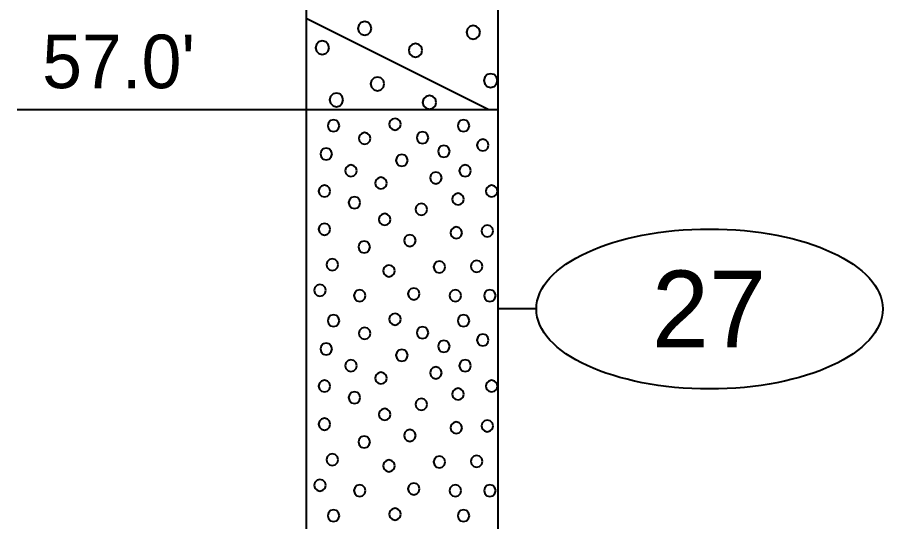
# Model space of a CAD drawing. Extents: x -76 to 974, y -1080 to -735.
# Drawn here: x 37.75 to 49.03, y -827.09 to -820.52 of the extents above; entities that cross this region are included whole.
import ezdxf
from ezdxf.enums import TextEntityAlignment as Align

# ---------------------------------------------------------------- set-up
doc = ezdxf.new("R2010")
doc.units = 0
doc.header["$LTSCALE"] = 0.36
doc.layers.add('27', color=7, linetype='Continuous', lineweight=40)

msp = doc.modelspace()

# ---------------------------------------------------------------- linework, layer by layer
at = {"layer": '27'}
for p, q in [((41.5129, -816.7173), (41.5129, -821.7173)), ((44.0129, -821.7173), (44.0129, -816.7173)), ((41.5129, -820.5273), (43.8929, -821.7173)), ((37.7455, -821.7173), (41.5129, -821.7173)), ((41.5129, -821.7173), (44.0129, -821.7173)), ((41.5129, -821.7173), (41.5129, -834.8173)), ((44.0129, -834.8173), (44.0129, -821.7173)), ((44.5129, -824.3173), (44.0129, -824.3173))]:
    msp.add_line(p, q, dxfattribs=at)
for points in [[(42.3635, -820.6624), (42.3516, -820.618), (42.3191, -820.5854), (42.2746, -820.5735), (42.2302, -820.5854), (42.1976, -820.618), (42.1857, -820.6624), (42.1976, -820.7069), (42.2302, -820.7394), (42.2746, -820.7513), (42.3191, -820.7394), (42.3516, -820.7069)], [(43.7784, -820.7133), (43.7665, -820.6688), (43.734, -820.6363), (43.6895, -820.6244), (43.6451, -820.6363), (43.6126, -820.6688), (43.6006, -820.7133), (43.6126, -820.7577), (43.6451, -820.7902), (43.6895, -820.8022), (43.734, -820.7902), (43.7665, -820.7577)], [(41.8105, -820.9141), (41.7986, -820.8697), (41.7661, -820.8371), (41.7216, -820.8252), (41.6772, -820.8371), (41.6446, -820.8697), (41.6327, -820.9141), (41.6446, -820.9586), (41.6772, -820.9911), (41.7216, -821.003), (41.7661, -820.9911), (41.7986, -820.9586)], [(43.0258, -820.9472), (43.0139, -820.9027), (42.9814, -820.8702), (42.9369, -820.8583), (42.8925, -820.8702), (42.86, -820.9027), (42.848, -820.9472), (42.86, -820.9916), (42.8925, -821.0242), (42.9369, -821.0361), (42.9814, -821.0242), (43.0139, -820.9916)], [(42.5301, -821.3845), (42.5181, -821.34), (42.4856, -821.3075), (42.4412, -821.2956), (42.3967, -821.3075), (42.3642, -821.34), (42.3523, -821.3845), (42.3642, -821.4289), (42.3967, -821.4615), (42.4412, -821.4734), (42.4856, -821.4615), (42.5181, -821.4289)], [(44.0047, -821.3413), (43.9928, -821.2968), (43.9603, -821.2643), (43.9158, -821.2524), (43.8714, -821.2643), (43.8388, -821.2968), (43.8269, -821.3413), (43.8388, -821.3857), (43.8714, -821.4183), (43.9158, -821.4302), (43.9603, -821.4183), (43.9928, -821.3857)], [(41.9948, -821.593), (41.9829, -821.5485), (41.9504, -821.516), (41.9059, -821.5041), (41.8615, -821.516), (41.829, -821.5485), (41.817, -821.593), (41.829, -821.6374), (41.8615, -821.67), (41.9059, -821.6819), (41.9504, -821.67), (41.9829, -821.6374)], [(43.2076, -821.626), (43.1957, -821.5816), (43.1632, -821.549), (43.1187, -821.5371), (43.0743, -821.549), (43.0418, -821.5816), (43.0298, -821.626), (43.0418, -821.6705), (43.0743, -821.703), (43.1187, -821.7149), (43.1632, -821.703), (43.1957, -821.6705)], [(41.9448, -821.9299), (41.9346, -821.8918), (41.9067, -821.8639), (41.8686, -821.8537), (41.8305, -821.8639), (41.8026, -821.8918), (41.7924, -821.9299), (41.8026, -821.968), (41.8305, -821.9959), (41.8686, -822.0061), (41.9067, -821.9959), (41.9346, -821.968)], [(42.7458, -821.9103), (42.7356, -821.8722), (42.7077, -821.8443), (42.6696, -821.8341), (42.6315, -821.8443), (42.6036, -821.8722), (42.5934, -821.9103), (42.6036, -821.9484), (42.6315, -821.9763), (42.6696, -821.9865), (42.7077, -821.9763), (42.7356, -821.9484)], [(43.6394, -821.93), (43.6292, -821.8919), (43.6013, -821.864), (43.5632, -821.8538), (43.5251, -821.864), (43.4973, -821.8919), (43.487, -821.93), (43.4973, -821.9681), (43.5251, -821.996), (43.5632, -822.0062), (43.6013, -821.996), (43.6292, -821.9681)], [(43.1049, -822.0862), (43.0946, -822.0481), (43.0668, -822.0202), (43.0287, -822.01), (42.9906, -822.0202), (42.9627, -822.0481), (42.9525, -822.0862), (42.9627, -822.1243), (42.9906, -822.1522), (43.0287, -822.1624), (43.0668, -822.1522), (43.0946, -822.1243)], [(42.3498, -822.0952), (42.3396, -822.0571), (42.3117, -822.0292), (42.2736, -822.019), (42.2355, -822.0292), (42.2076, -822.0571), (42.1974, -822.0952), (42.2076, -822.1333), (42.2355, -822.1612), (42.2736, -822.1714), (42.3117, -822.1612), (42.3396, -822.1333)], [(43.8903, -822.1821), (43.8801, -822.144), (43.8522, -822.1161), (43.8141, -822.1059), (43.776, -822.1161), (43.7481, -822.144), (43.7379, -822.1821), (43.7481, -822.2202), (43.776, -822.2481), (43.8141, -822.2583), (43.8522, -822.2481), (43.8801, -822.2202)], [(41.8487, -822.2978), (41.8384, -822.2597), (41.8106, -822.2318), (41.7725, -822.2216), (41.7344, -822.2318), (41.7065, -822.2597), (41.6963, -822.2978), (41.7065, -822.3359), (41.7344, -822.3638), (41.7725, -822.374), (41.8106, -822.3638), (41.8384, -822.3359)], [(43.3831, -822.2634), (43.3729, -822.2253), (43.345, -822.1974), (43.3069, -822.1872), (43.2688, -822.1974), (43.2409, -822.2253), (43.2307, -822.2634), (43.2409, -822.3015), (43.2688, -822.3294), (43.3069, -822.3396), (43.345, -822.3294), (43.3729, -822.3015)], [(42.8347, -822.381), (42.8245, -822.3429), (42.7966, -822.315), (42.7585, -822.3048), (42.7204, -822.315), (42.6925, -822.3429), (42.6823, -822.381), (42.6925, -822.4191), (42.7204, -822.447), (42.7585, -822.4572), (42.7966, -822.447), (42.8245, -822.4191)], [(42.1716, -822.5164), (42.1613, -822.4783), (42.1335, -822.4504), (42.0954, -822.4402), (42.0573, -822.4504), (42.0294, -822.4783), (42.0192, -822.5164), (42.0294, -822.5545), (42.0573, -822.5824), (42.0954, -822.5926), (42.1335, -822.5824), (42.1613, -822.5545)], [(43.6602, -822.5164), (43.65, -822.4783), (43.6221, -822.4504), (43.584, -822.4402), (43.5459, -822.4504), (43.518, -822.4783), (43.5078, -822.5164), (43.518, -822.5545), (43.5459, -822.5824), (43.584, -822.5926), (43.6221, -822.5824), (43.65, -822.5545)], [(43.2788, -822.6092), (43.2686, -822.5711), (43.2407, -822.5432), (43.2026, -822.533), (43.1645, -822.5432), (43.1366, -822.5711), (43.1264, -822.6092), (43.1366, -822.6473), (43.1645, -822.6752), (43.2026, -822.6854), (43.2407, -822.6752), (43.2686, -822.6473)], [(42.5631, -822.6779), (42.5529, -822.6398), (42.525, -822.6119), (42.4869, -822.6017), (42.4488, -822.6119), (42.4209, -822.6398), (42.4107, -822.6779), (42.4209, -822.716), (42.4488, -822.7439), (42.4869, -822.7541), (42.525, -822.7439), (42.5529, -822.716)], [(41.8258, -822.7821), (41.8156, -822.744), (41.7877, -822.7161), (41.7496, -822.7059), (41.7115, -822.7161), (41.6836, -822.744), (41.6734, -822.7821), (41.6836, -822.8202), (41.7115, -822.8481), (41.7496, -822.8583), (41.7877, -822.8481), (41.8156, -822.8202)], [(44.006, -822.7821), (43.9958, -822.744), (43.9679, -822.7161), (43.9298, -822.7059), (43.8917, -822.7161), (43.8638, -822.744), (43.8536, -822.7821), (43.8638, -822.8202), (43.8917, -822.8481), (43.9298, -822.8583), (43.9679, -822.8481), (43.9958, -822.8202)], [(42.2173, -822.9321), (42.2071, -822.894), (42.1792, -822.8661), (42.1411, -822.8559), (42.103, -822.8661), (42.0751, -822.894), (42.0649, -822.9321), (42.0751, -822.9702), (42.103, -822.9981), (42.1411, -823.0083), (42.1792, -822.9981), (42.2071, -822.9702)], [(43.5674, -822.8864), (43.5572, -822.8483), (43.5293, -822.8204), (43.4912, -822.8102), (43.4531, -822.8204), (43.4252, -822.8483), (43.415, -822.8864), (43.4252, -822.9245), (43.4531, -822.9524), (43.4912, -822.9626), (43.5293, -822.9524), (43.5572, -822.9245)], [(43.0894, -823.0198), (43.0792, -822.9817), (43.0513, -822.9539), (43.0132, -822.9436), (42.9751, -822.9539), (42.9472, -822.9817), (42.937, -823.0198), (42.9472, -823.0579), (42.9751, -823.0858), (43.0132, -823.096), (43.0513, -823.0858), (43.0792, -823.0579)], [(42.6114, -823.1508), (42.6012, -823.1127), (42.5733, -823.0848), (42.5352, -823.0746), (42.4971, -823.0848), (42.4692, -823.1127), (42.459, -823.1508), (42.4692, -823.1889), (42.4971, -823.2168), (42.5352, -823.227), (42.5733, -823.2168), (42.6012, -823.1889)], [(41.8258, -823.2779), (41.8156, -823.2398), (41.7877, -823.2119), (41.7496, -823.2017), (41.7115, -823.2119), (41.6836, -823.2398), (41.6734, -823.2779), (41.6836, -823.316), (41.7115, -823.3439), (41.7496, -823.3541), (41.7877, -823.3439), (41.8156, -823.316)], [(43.5445, -823.3249), (43.5343, -823.2868), (43.5064, -823.259), (43.4683, -823.2487), (43.4302, -823.259), (43.4023, -823.2868), (43.3921, -823.3249), (43.4023, -823.363), (43.4302, -823.3909), (43.4683, -823.4011), (43.5064, -823.3909), (43.5343, -823.363)], [(43.9488, -823.3008), (43.9386, -823.2627), (43.9107, -823.2348), (43.8726, -823.2246), (43.8345, -823.2348), (43.8066, -823.2627), (43.7964, -823.3008), (43.8066, -823.3389), (43.8345, -823.3668), (43.8726, -823.377), (43.9107, -823.3668), (43.9386, -823.3389)], [(42.9394, -823.4254), (42.9292, -823.3873), (42.9013, -823.3594), (42.8632, -823.3492), (42.8251, -823.3594), (42.7972, -823.3873), (42.787, -823.4254), (42.7972, -823.4635), (42.8251, -823.4914), (42.8632, -823.5016), (42.9013, -823.4914), (42.9292, -823.4635)], [(42.3444, -823.5093), (42.3342, -823.4712), (42.3063, -823.4433), (42.2682, -823.4331), (42.2301, -823.4433), (42.2023, -823.4712), (42.192, -823.5093), (42.2023, -823.5474), (42.2301, -823.5753), (42.2682, -823.5855), (42.3063, -823.5753), (42.3342, -823.5474)], [(41.9287, -823.7407), (41.9185, -823.7026), (41.8906, -823.6747), (41.8525, -823.6645), (41.8144, -823.6747), (41.7865, -823.7026), (41.7763, -823.7407), (41.7865, -823.7788), (41.8144, -823.8066), (41.8525, -823.8169), (41.8906, -823.8066), (41.9185, -823.7788)], [(43.3246, -823.7699), (43.3144, -823.7318), (43.2865, -823.7039), (43.2484, -823.6937), (43.2103, -823.7039), (43.1824, -823.7318), (43.1722, -823.7699), (43.1824, -823.808), (43.2103, -823.8359), (43.2484, -823.8461), (43.2865, -823.8359), (43.3144, -823.808)], [(43.8102, -823.7623), (43.8, -823.7242), (43.7721, -823.6963), (43.734, -823.6861), (43.6959, -823.6963), (43.668, -823.7242), (43.6578, -823.7623), (43.668, -823.8004), (43.6959, -823.8283), (43.734, -823.8385), (43.7721, -823.8283), (43.8, -823.8004)], [(42.6673, -823.8207), (42.6571, -823.7826), (42.6292, -823.7548), (42.5911, -823.7445), (42.553, -823.7548), (42.5252, -823.7826), (42.5149, -823.8207), (42.5252, -823.8588), (42.553, -823.8867), (42.5911, -823.8969), (42.6292, -823.8867), (42.6571, -823.8588)], [(41.7673, -824.0737), (41.7571, -824.0356), (41.7292, -824.0077), (41.6911, -823.9975), (41.653, -824.0077), (41.6251, -824.0356), (41.6149, -824.0737), (41.6251, -824.1118), (41.653, -824.1397), (41.6911, -824.1499), (41.7292, -824.1397), (41.7571, -824.1118)], [(42.9903, -824.1208), (42.98, -824.0827), (42.9522, -824.0548), (42.9141, -824.0446), (42.876, -824.0548), (42.8481, -824.0827), (42.8379, -824.1208), (42.8481, -824.1589), (42.876, -824.1868), (42.9141, -824.197), (42.9522, -824.1868), (42.98, -824.1589)], [(42.286, -824.1436), (42.2758, -824.1055), (42.2479, -824.0777), (42.2098, -824.0674), (42.1717, -824.0777), (42.1438, -824.1055), (42.1336, -824.1436), (42.1438, -824.1817), (42.1717, -824.2096), (42.2098, -824.2198), (42.2479, -824.2096), (42.2758, -824.1817)], [(43.5331, -824.1436), (43.5229, -824.1055), (43.495, -824.0777), (43.4569, -824.0674), (43.4188, -824.0777), (43.3909, -824.1055), (43.3807, -824.1436), (43.3909, -824.1817), (43.4188, -824.2096), (43.4569, -824.2198), (43.495, -824.2096), (43.5229, -824.1817)], [(43.9831, -824.1436), (43.9729, -824.1055), (43.945, -824.0777), (43.9069, -824.0674), (43.8688, -824.0777), (43.8409, -824.1055), (43.8307, -824.1436), (43.8409, -824.1817), (43.8688, -824.2096), (43.9069, -824.2198), (43.945, -824.2096), (43.9729, -824.1817)], [(42.7458, -824.4503), (42.7356, -824.4122), (42.7077, -824.3843), (42.6696, -824.3741), (42.6315, -824.3843), (42.6036, -824.4122), (42.5934, -824.4503), (42.6036, -824.4884), (42.6315, -824.5163), (42.6696, -824.5265), (42.7077, -824.5163), (42.7356, -824.4884)], [(41.9448, -824.4699), (41.9346, -824.4318), (41.9067, -824.4039), (41.8686, -824.3937), (41.8305, -824.4039), (41.8026, -824.4318), (41.7924, -824.4699), (41.8026, -824.508), (41.8305, -824.5359), (41.8686, -824.5461), (41.9067, -824.5359), (41.9346, -824.508)], [(43.6394, -824.47), (43.6292, -824.4319), (43.6013, -824.404), (43.5632, -824.3938), (43.5251, -824.404), (43.4973, -824.4319), (43.487, -824.47), (43.4973, -824.5081), (43.5251, -824.536), (43.5632, -824.5462), (43.6013, -824.536), (43.6292, -824.5081)], [(42.3498, -824.6352), (42.3396, -824.5971), (42.3117, -824.5692), (42.2736, -824.559), (42.2355, -824.5692), (42.2076, -824.5971), (42.1974, -824.6352), (42.2076, -824.6733), (42.2355, -824.7012), (42.2736, -824.7114), (42.3117, -824.7012), (42.3396, -824.6733)], [(43.1049, -824.6262), (43.0946, -824.5881), (43.0668, -824.5602), (43.0287, -824.55), (42.9906, -824.5602), (42.9627, -824.5881), (42.9525, -824.6262), (42.9627, -824.6643), (42.9906, -824.6922), (43.0287, -824.7024), (43.0668, -824.6922), (43.0946, -824.6643)], [(43.8903, -824.7221), (43.8801, -824.684), (43.8522, -824.6561), (43.8141, -824.6459), (43.776, -824.6561), (43.7481, -824.684), (43.7379, -824.7221), (43.7481, -824.7602), (43.776, -824.7881), (43.8141, -824.7983), (43.8522, -824.7881), (43.8801, -824.7602)], [(41.8487, -824.8378), (41.8384, -824.7997), (41.8106, -824.7718), (41.7725, -824.7616), (41.7344, -824.7718), (41.7065, -824.7997), (41.6963, -824.8378), (41.7065, -824.8759), (41.7344, -824.9038), (41.7725, -824.914), (41.8106, -824.9038), (41.8384, -824.8759)], [(43.3831, -824.8034), (43.3729, -824.7653), (43.345, -824.7374), (43.3069, -824.7272), (43.2688, -824.7374), (43.2409, -824.7653), (43.2307, -824.8034), (43.2409, -824.8415), (43.2688, -824.8694), (43.3069, -824.8796), (43.345, -824.8694), (43.3729, -824.8415)], [(42.8347, -824.921), (42.8245, -824.8829), (42.7966, -824.855), (42.7585, -824.8448), (42.7204, -824.855), (42.6925, -824.8829), (42.6823, -824.921), (42.6925, -824.9591), (42.7204, -824.987), (42.7585, -824.9972), (42.7966, -824.987), (42.8245, -824.9591)], [(42.1716, -825.0564), (42.1613, -825.0183), (42.1335, -824.9904), (42.0954, -824.9802), (42.0573, -824.9904), (42.0294, -825.0183), (42.0192, -825.0564), (42.0294, -825.0945), (42.0573, -825.1224), (42.0954, -825.1326), (42.1335, -825.1224), (42.1613, -825.0945)], [(43.6602, -825.0564), (43.65, -825.0183), (43.6221, -824.9904), (43.584, -824.9802), (43.5459, -824.9904), (43.518, -825.0183), (43.5078, -825.0564), (43.518, -825.0945), (43.5459, -825.1224), (43.584, -825.1326), (43.6221, -825.1224), (43.65, -825.0945)], [(42.5631, -825.2179), (42.5529, -825.1798), (42.525, -825.1519), (42.4869, -825.1417), (42.4488, -825.1519), (42.4209, -825.1798), (42.4107, -825.2179), (42.4209, -825.256), (42.4488, -825.2839), (42.4869, -825.2941), (42.525, -825.2839), (42.5529, -825.256)], [(43.2788, -825.1492), (43.2686, -825.1111), (43.2407, -825.0832), (43.2026, -825.073), (43.1645, -825.0832), (43.1366, -825.1111), (43.1264, -825.1492), (43.1366, -825.1873), (43.1645, -825.2152), (43.2026, -825.2254), (43.2407, -825.2152), (43.2686, -825.1873)], [(41.8258, -825.3221), (41.8156, -825.284), (41.7877, -825.2561), (41.7496, -825.2459), (41.7115, -825.2561), (41.6836, -825.284), (41.6734, -825.3221), (41.6836, -825.3602), (41.7115, -825.3881), (41.7496, -825.3983), (41.7877, -825.3881), (41.8156, -825.3602)], [(44.006, -825.3221), (43.9958, -825.284), (43.9679, -825.2561), (43.9298, -825.2459), (43.8917, -825.2561), (43.8638, -825.284), (43.8536, -825.3221), (43.8638, -825.3602), (43.8917, -825.3881), (43.9298, -825.3983), (43.9679, -825.3881), (43.9958, -825.3602)], [(42.2173, -825.4721), (42.2071, -825.434), (42.1792, -825.4061), (42.1411, -825.3959), (42.103, -825.4061), (42.0751, -825.434), (42.0649, -825.4721), (42.0751, -825.5102), (42.103, -825.5381), (42.1411, -825.5483), (42.1792, -825.5381), (42.2071, -825.5102)], [(43.5674, -825.4264), (43.5572, -825.3883), (43.5293, -825.3604), (43.4912, -825.3502), (43.4531, -825.3604), (43.4252, -825.3883), (43.415, -825.4264), (43.4252, -825.4645), (43.4531, -825.4924), (43.4912, -825.5026), (43.5293, -825.4924), (43.5572, -825.4645)], [(43.0894, -825.5598), (43.0792, -825.5217), (43.0513, -825.4939), (43.0132, -825.4836), (42.9751, -825.4939), (42.9472, -825.5217), (42.937, -825.5598), (42.9472, -825.5979), (42.9751, -825.6258), (43.0132, -825.636), (43.0513, -825.6258), (43.0792, -825.5979)], [(42.6114, -825.6908), (42.6012, -825.6527), (42.5733, -825.6248), (42.5352, -825.6146), (42.4971, -825.6248), (42.4692, -825.6527), (42.459, -825.6908), (42.4692, -825.7289), (42.4971, -825.7568), (42.5352, -825.767), (42.5733, -825.7568), (42.6012, -825.7289)], [(41.8258, -825.8179), (41.8156, -825.7798), (41.7877, -825.7519), (41.7496, -825.7417), (41.7115, -825.7519), (41.6836, -825.7798), (41.6734, -825.8179), (41.6836, -825.856), (41.7115, -825.8839), (41.7496, -825.8941), (41.7877, -825.8839), (41.8156, -825.856)], [(43.5445, -825.8649), (43.5343, -825.8268), (43.5064, -825.799), (43.4683, -825.7887), (43.4302, -825.799), (43.4023, -825.8268), (43.3921, -825.8649), (43.4023, -825.903), (43.4302, -825.9309), (43.4683, -825.9411), (43.5064, -825.9309), (43.5343, -825.903)], [(43.9488, -825.8408), (43.9386, -825.8027), (43.9107, -825.7748), (43.8726, -825.7646), (43.8345, -825.7748), (43.8066, -825.8027), (43.7964, -825.8408), (43.8066, -825.8789), (43.8345, -825.9068), (43.8726, -825.917), (43.9107, -825.9068), (43.9386, -825.8789)], [(42.9394, -825.9654), (42.9292, -825.9273), (42.9013, -825.8994), (42.8632, -825.8892), (42.8251, -825.8994), (42.7972, -825.9273), (42.787, -825.9654), (42.7972, -826.0035), (42.8251, -826.0314), (42.8632, -826.0416), (42.9013, -826.0314), (42.9292, -826.0035)], [(42.3444, -826.0493), (42.3342, -826.0112), (42.3063, -825.9833), (42.2682, -825.9731), (42.2301, -825.9833), (42.2023, -826.0112), (42.192, -826.0493), (42.2023, -826.0874), (42.2301, -826.1153), (42.2682, -826.1255), (42.3063, -826.1153), (42.3342, -826.0874)], [(41.9287, -826.2807), (41.9185, -826.2426), (41.8906, -826.2147), (41.8525, -826.2045), (41.8144, -826.2147), (41.7865, -826.2426), (41.7763, -826.2807), (41.7865, -826.3188), (41.8144, -826.3466), (41.8525, -826.3569), (41.8906, -826.3466), (41.9185, -826.3188)], [(42.6673, -826.3607), (42.6571, -826.3226), (42.6292, -826.2948), (42.5911, -826.2845), (42.553, -826.2948), (42.5252, -826.3226), (42.5149, -826.3607), (42.5252, -826.3988), (42.553, -826.4267), (42.5911, -826.4369), (42.6292, -826.4267), (42.6571, -826.3988)], [(43.3246, -826.3099), (43.3144, -826.2718), (43.2865, -826.2439), (43.2484, -826.2337), (43.2103, -826.2439), (43.1824, -826.2718), (43.1722, -826.3099), (43.1824, -826.348), (43.2103, -826.3759), (43.2484, -826.3861), (43.2865, -826.3759), (43.3144, -826.348)], [(43.8102, -826.3023), (43.8, -826.2642), (43.7721, -826.2363), (43.734, -826.2261), (43.6959, -826.2363), (43.668, -826.2642), (43.6578, -826.3023), (43.668, -826.3404), (43.6959, -826.3683), (43.734, -826.3785), (43.7721, -826.3683), (43.8, -826.3404)], [(41.7673, -826.6137), (41.7571, -826.5756), (41.7292, -826.5477), (41.6911, -826.5375), (41.653, -826.5477), (41.6251, -826.5756), (41.6149, -826.6137), (41.6251, -826.6518), (41.653, -826.6797), (41.6911, -826.6899), (41.7292, -826.6797), (41.7571, -826.6518)], [(42.286, -826.6836), (42.2758, -826.6455), (42.2479, -826.6177), (42.2098, -826.6074), (42.1717, -826.6177), (42.1438, -826.6455), (42.1336, -826.6836), (42.1438, -826.7217), (42.1717, -826.7496), (42.2098, -826.7598), (42.2479, -826.7496), (42.2758, -826.7217)], [(42.9903, -826.6608), (42.98, -826.6227), (42.9522, -826.5948), (42.9141, -826.5846), (42.876, -826.5948), (42.8481, -826.6227), (42.8379, -826.6608), (42.8481, -826.6989), (42.876, -826.7268), (42.9141, -826.737), (42.9522, -826.7268), (42.98, -826.6989)], [(43.5331, -826.6836), (43.5229, -826.6455), (43.495, -826.6177), (43.4569, -826.6074), (43.4188, -826.6177), (43.3909, -826.6455), (43.3807, -826.6836), (43.3909, -826.7217), (43.4188, -826.7496), (43.4569, -826.7598), (43.495, -826.7496), (43.5229, -826.7217)], [(43.9831, -826.6836), (43.9729, -826.6455), (43.945, -826.6177), (43.9069, -826.6074), (43.8688, -826.6177), (43.8409, -826.6455), (43.8307, -826.6836), (43.8409, -826.7217), (43.8688, -826.7496), (43.9069, -826.7598), (43.945, -826.7496), (43.9729, -826.7217)], [(41.9448, -827.0099), (41.9346, -826.9718), (41.9067, -826.9439), (41.8686, -826.9337), (41.8305, -826.9439), (41.8026, -826.9718), (41.7924, -827.0099), (41.8026, -827.048), (41.8305, -827.0759), (41.8686, -827.0861), (41.9067, -827.0759), (41.9346, -827.048)], [(42.7458, -826.9903), (42.7356, -826.9522), (42.7077, -826.9243), (42.6696, -826.9141), (42.6315, -826.9243), (42.6036, -826.9522), (42.5934, -826.9903), (42.6036, -827.0284), (42.6315, -827.0563), (42.6696, -827.0665), (42.7077, -827.0563), (42.7356, -827.0284)], [(43.6394, -827.01), (43.6292, -826.9719), (43.6013, -826.944), (43.5632, -826.9338), (43.5251, -826.944), (43.4973, -826.9719), (43.487, -827.01), (43.4973, -827.0481), (43.5251, -827.076), (43.5632, -827.0862), (43.6013, -827.076), (43.6292, -827.0481)]]:
    msp.add_lwpolyline(points, close=True, dxfattribs=at)
msp.add_ellipse((46.7703, -824.3173), major_axis=(2.2574, 0), ratio=0.461538, dxfattribs=at)

# ---------------------------------------------------------------- texts
msp.add_text("57.0'", height=0.6976, dxfattribs=at).set_placement((38.0695, -821.4409))
msp.add_text('27', height=1, dxfattribs=at).set_placement((46.7631, -824.8172), align=Align.CENTER)

doc.saveas('drawing.dxf')
